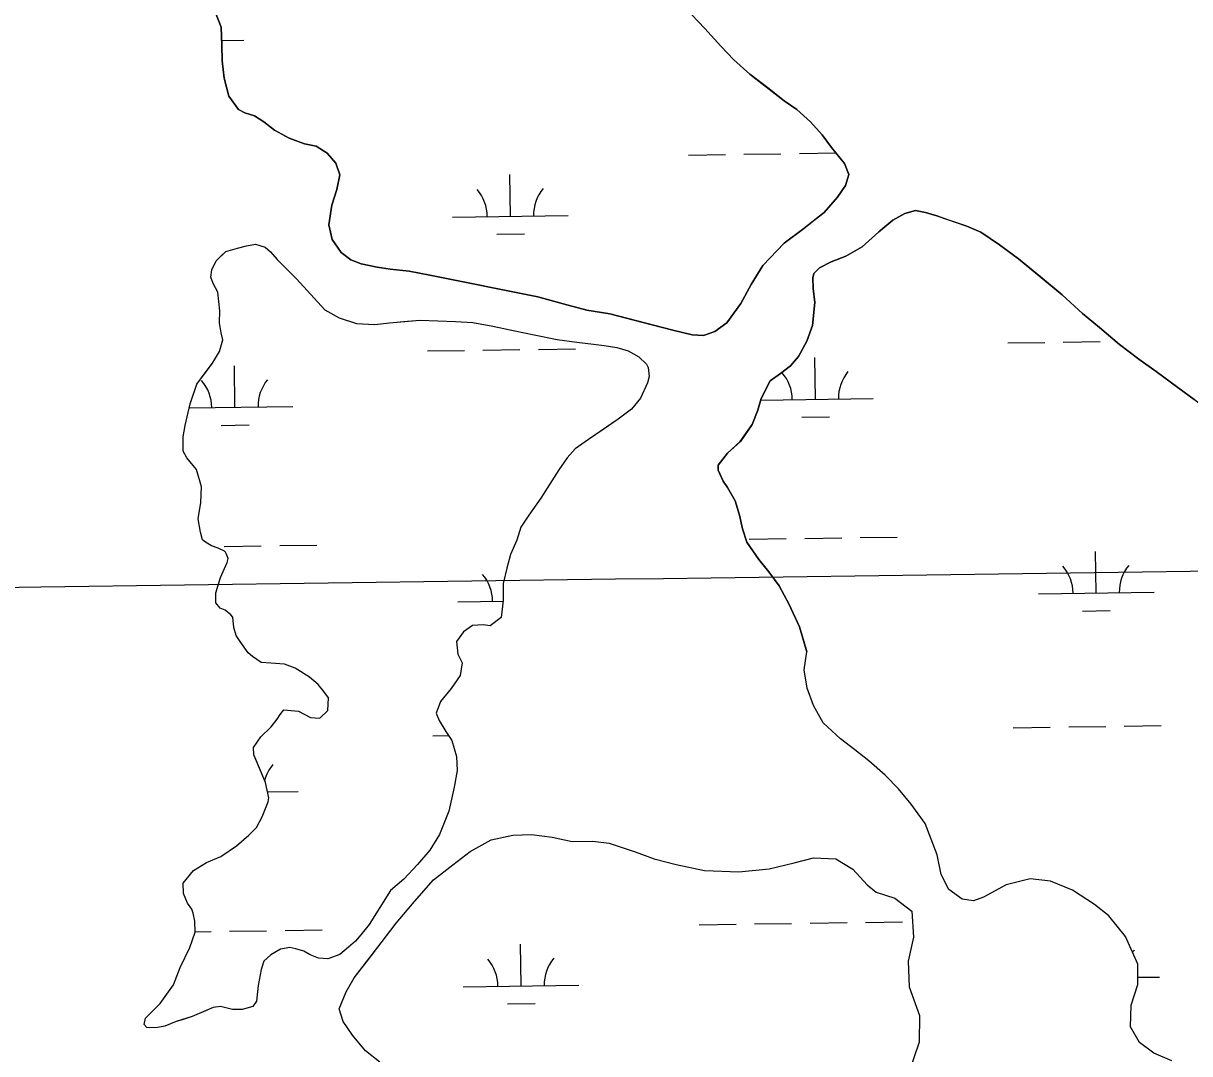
# Model space of a CAD drawing. Extents: x 3767014 to 3805179, y 361544 to 387384.
# Drawn here: x 3777201 to 3778209, y 372704 to 373595 of the extents above; entities that cross this region are included whole.
import ezdxf

# ---------------------------------------------------------------- set-up
doc = ezdxf.new("R2010")
doc.units = 0
for name, color, linetype in [('V-GRID-MAJR', 7, 'Continuous'), ('V-TOPO-SHOR', 7, 'Continuous'), ('V-WETL-SWMP', 7, 'Continuous')]:
    doc.layers.add(name, color=color, linetype=linetype)

msp = doc.modelspace()

# ---------------------------------------------------------------- linework, layer by layer
at = {"layer": 'V-GRID-MAJR'}
msp.add_spline([(3771169.95, 373025.6), (3773820.257, 373061.356), (3779120.863, 373133.445), (3784421.458, 373206.305), (3789722.043, 373279.937), (3795022.617, 373354.339), (3800323.181, 373429.512), (3802973.458, 373467.388)], degree=3, dxfattribs=at)
at = {"layer": 'V-TOPO-SHOR'}
msp.add_line((3777474.623, 372789.736), (3777464.02, 372785.966), dxfattribs=at)
for points in [[(3777366.306, 373605.85), (3777371.973, 373591.33), (3777372.551, 373575.703), (3777372.762, 373562.037), (3777374.519, 373547.177), (3777378.609, 373531.508), (3777387.048, 373520.074), (3777392.478, 373517.27), (3777400.639, 373514.429), (3777408.77, 373509.248), (3777418.047, 373502.098), (3777430.841, 373495.295), (3777444.052, 373490.437), (3777454.176, 373488.352), (3777463.468, 373482.374), (3777471.162, 373473.682), (3777474.543, 373463.487), (3777472.036, 373451.027), (3777467.564, 373437.42)], [(3777910.775, 373473.393), (3777899.634, 373487.203), (3777891.579, 373498.242), (3777881.575, 373509.303), (3777869.61, 373520.002), (3777858.779, 373527.561), (3777844.477, 373538.682), (3777829.017, 373550.597), (3777815.123, 373562.881), (3777803.956, 373574.741), (3777790.101, 373590.148), (3777773.156, 373607.939)], [(3777467.564, 373437.42), (3777464.997, 373420.277), (3777467.957, 373407.745), (3777475.614, 373396.321), (3777484.122, 373389.962), (3777493.059, 373386.722), (3777506.684, 373383.812), (3777517.985, 373382.102), (3777534.359, 373380.324), (3777552.275, 373376.968), (3777645.731, 373358.175), (3777667.514, 373352.033), (3777688.137, 373346.688), (3777708.005, 373343.305), (3777729.017, 373337.953), (3777743.415, 373334.25), (3777762.48, 373329.317), (3777779.214, 373325.192), (3777788.968, 373324.676), (3777798.772, 373328.059), (3777809.024, 373335.733), (3777821.345, 373352.361), (3777830.148, 373368.644), (3777840.127, 373385.301), (3777858.729, 373404.579), (3777875.683, 373417.241), (3777885.939, 373425.304), (3777893.433, 373431.063), (3777904.926, 373444.187), (3777911.697, 373454.251), (3777913.735, 373460.86), (3777914.558, 373463.973), (3777910.775, 373473.393)], [(3777972.33, 373432.636), (3777962.915, 373430.023), (3777952.679, 373424.295), (3777940.434, 373414.294), (3777926.193, 373401.193), (3777912.018, 373393.171), (3777899.448, 373388.256), (3777889.222, 373383.31), (3777884.467, 373378.291), (3777883.633, 373374.393), (3777883.908, 373365.402), (3777885.312, 373353.268), (3777883.097, 373333.366), (3777878.228, 373319.75), (3777871.022, 373306.557), (3777864.271, 373298.439), (3777855.588, 373291.91), (3777846.513, 373285.385), (3777838.89, 373270.242), (3777836.021, 373260.119), (3777831.17, 373247.677), (3777820.817, 373232.962), (3777809.741, 373222.946), (3777801.789, 373212.499)], [(3778282.074, 373210.897), (3778274.697, 373214.512), (3778260.783, 373226.419), (3778246.905, 373241.06), (3778231.064, 373254.946), (3778213.273, 373269.249), (3778198.949, 373279.597), (3778180.374, 373293.52), (3778165.272, 373304.268), (3778148.634, 373316.992), (3778131.24, 373331.68), (3778116.544, 373343.597), (3778099.171, 373359.846), (3778080.225, 373375.337), (3778061.279, 373390.826), (3778045.026, 373403.155), (3778028.752, 373413.92), (3778016.704, 373419.158), (3778001.141, 373424.442), (3777990.637, 373428.098), (3777980.905, 373430.961), (3777972.33, 373432.636)], [(3777350.92, 373282.673), (3777358.082, 373292.352), (3777364.447, 373300.868), (3777370.441, 373310.952), (3777373.31, 373321.076), (3777371.824, 373326.959), (3777370.374, 373335.577), (3777370.902, 373346.123), (3777369.159, 373362.173), (3777364.957, 373369.652), (3777363.075, 373375.151), (3777363.939, 373381.393), (3777367.558, 373389.161), (3777372.309, 373393.792), (3777375.872, 373397.261), (3777386.074, 373400.255), (3777393.915, 373402.107), (3777401.751, 373403.569)], [(3777401.751, 373403.569), (3777409.929, 373401.115), (3777414.565, 373397.146), (3777420.341, 373390.427), (3777428.056, 373382.507), (3777436.932, 373373.791), (3777461.594, 373346.891), (3777474.013, 373340.083), (3777488.801, 373335.199), (3777504.423, 373334.211), (3777517.34, 373335.606), (3777532.993, 373336.966), (3777543.95, 373337.994), (3777559.187, 373337.404), (3777574.422, 373336.814), (3777589.653, 373335.831), (3777606.811, 373332.872), (3777625.911, 373328.713), (3777642.674, 373325.366), (3777662.554, 373321.198), (3777679.333, 373319.023), (3777693.771, 373317.27), (3777703.135, 373315.976), (3777714.057, 373314.268), (3777723.791, 373311.407), (3777733.103, 373306.203), (3777739.665, 373299.862), (3777741.193, 373297.108), (3777741.873, 373289.28)], [(3777464.02, 372785.966), (3777456.209, 372786.459), (3777448.82, 372789.292), (3777443.391, 372792.491), (3777436.381, 372794.537), (3777431.316, 372795.776), (3777423.089, 372794.32), (3777414.815, 372789.347), (3777408.882, 372783.953), (3777406.441, 372776.557), (3777403.916, 372762.91), (3777402.564, 372749.247), (3777399.375, 372744.598), (3777389.961, 372741.985), (3777381.754, 372742.094), (3777371.234, 372744.578), (3777364.971, 372743.877), (3777356.322, 372740.083), (3777346.887, 372735.907), (3777338.253, 372733.283), (3777333.151, 372731.786), (3777323.327, 372727.614), (3777315.489, 372726.154), (3777307.678, 372726.648), (3777305.366, 372729.023), (3777306.609, 372734.479), (3777312.157, 372740.269), (3777319.282, 372747.212), (3777330.831, 372763.477), (3777336.498, 372778.255), (3777344.933, 372795.735), (3777349.406, 372808.965), (3777349.14, 372818.349), (3777347.667, 372825.404), (3777346.541, 372828.935), (3777342.699, 372834.067), (3777339.289, 372842.321), (3777339.017, 372851.313), (3777348.149, 372862.139), (3777359.183, 372869.031), (3777371.76, 372874.337), (3777385.17, 372883.543), (3777395.845, 372892.783), (3777402.574, 372899.339), (3777407.387, 372908.657), (3777412.636, 372921.488), (3777413.074, 372925.001), (3777410.121, 372938.329), (3777405.956, 372948.544), (3777400.272, 372962.301), (3777399.963, 372968.557), (3777406.341, 372977.855), (3777415.051, 372986.34), (3777420.218, 372992.916), (3777423.009, 372997.18), (3777426.186, 373001.047), (3777438.683, 373000.103), (3777449.162, 372994.491), (3777457.362, 372993.994), (3777464.094, 373000.549), (3777464.629, 373011.488), (3777460.793, 373017.009), (3777455.788, 373022.94), (3777448.445, 373029.289), (3777436.043, 373037.268), (3777426.704, 373040.518), (3777414.989, 373041.454), (3777406.398, 373041.956), (3777399.039, 373047.133), (3777395.171, 373050.312), (3777389.035, 373059.38), (3777384.814, 373065.301), (3777382.952, 373072.36), (3777381.898, 373081.363), (3777380.36, 373083.338), (3777375.332, 373087.313), (3777371.054, 373088.933), (3777367.205, 373093.674), (3777367.318, 373102.269), (3777371.402, 373115.505), (3777377.042, 373128.33), (3777377.867, 373131.838), (3777376.362, 373136.158), (3777375.596, 373137.339), (3777374.824, 373138.132), (3777369.389, 373140.94), (3777363.552, 373142.969), (3777358.514, 373146.162), (3777355.802, 373148.153), (3777353.936, 373154.821), (3777352.13, 373166.179), (3777354.268, 373180.222), (3777354.837, 373193.897), (3777350.733, 373208.802), (3777342.269, 373219.077), (3777339.215, 373224.588), (3777338.988, 373237.099), (3777340.68, 373246.848), (3777345.222, 373265.55), (3777350.92, 373282.673)], [(3777741.873, 373289.28), (3777740.627, 373283.824), (3777734.592, 373270.615), (3777726.648, 373260.946), (3777715.202, 373252.496), (3777702.975, 373244.058), (3777689.565, 373234.853), (3777678.125, 373226.796), (3777670.987, 373219.071), (3777663.815, 373208.612), (3777655.83, 373195.818), (3777648.25, 373184.191), (3777637.896, 373169.474), (3777631.115, 373159.009), (3777627.449, 373147.723), (3777622.206, 373135.283), (3777618.925, 373123.599), (3777615.624, 373110.355), (3777615.82, 373095.499), (3777614.067, 373081.058), (3777604.591, 373073.757), (3777598.349, 373074.619), (3777589.35, 373073.956), (3777581.463, 373068.588), (3777575.489, 373060.066), (3777576.517, 373049.109), (3777580.328, 373041.632), (3777578.622, 373030.71), (3777570.658, 373019.481), (3777561.522, 373008.264), (3777557.87, 372998.151), (3777560.524, 372991.862), (3777566.263, 372982.406), (3777571.241, 372974.523), (3777575.36, 372960.789), (3777575.985, 372948.663)], [(3777801.789, 373212.499), (3777801.734, 373208.2), (3777805.907, 373198.767), (3777809.743, 373193.243), (3777816.238, 373181.826), (3777819.981, 373169.272), (3777822.564, 373157.512), (3777826.324, 373146.129), (3777836.679, 373131.144), (3777845.526, 373120.476), (3777854.357, 373108.245), (3777863.133, 373092.107), (3777871.869, 373072.842), (3777875.613, 373060.287), (3777878.231, 373051.266)], [(3778193.762, 372697.638), (3778178.217, 372704.486), (3778165.831, 372713.637), (3778158.19, 372727.024), (3778158.827, 372745.776), (3778164.533, 372763.68), (3778164.373, 372781.27), (3778153.744, 372805.248), (3778139.516, 372823.02), (3778127.14, 372832.953), (3778108.151, 372845.319), (3778089.101, 372852.993), (3778071.543, 372855.176), (3778050.76, 372849.978), (3778031.081, 372839.294), (3778022.436, 372835.888), (3778012.69, 372837.58), (3778001.074, 372845.94), (3777994.6, 372858.922), (3777990.911, 372875.775), (3777980.714, 372902.876), (3777968.426, 372919.45), (3777957.658, 372932.879), (3777946.089, 372944.756), (3777931.79, 372957.058), (3777919.799, 372966.595), (3777907.419, 372976.137), (3777892.358, 372990.012), (3777883.955, 373004.975), (3777878.679, 373019.895), (3777876.15, 373035.56), (3777878.231, 373051.266)], [(3777575.985, 372948.663), (3777573.449, 372934.235), (3777568.88, 372913.579), (3777560.799, 372893.361), (3777552.412, 372879.789), (3777541.697, 372867.421), (3777529.804, 372854.678), (3777518.342, 372845.057)], [(3777474.064, 372742.628), (3777480.12, 372757.4), (3777486.921, 372769.426), (3777498.052, 372783.742), (3777510.375, 372799.604), (3777523.103, 372816.633), (3777538.985, 372835.575), (3777555.644, 372854.117), (3777572.229, 372867.188), (3777587.23, 372878.716), (3777605.339, 372888.64), (3777624.152, 372892.693)], [(3777624.152, 372892.693), (3777640.181, 372893.265), (3777658.132, 372891.075), (3777675.28, 372887.334), (3777693.259, 372887.489), (3777707.304, 372885.74), (3777729.877, 372878.411), (3777746.212, 372872.334), (3777765.298, 372867.394), (3777789.853, 372862.383), (3777819.541, 372861.214), (3777845.757, 372863.606), (3777867.321, 372868.795), (3777884.184, 372873.264), (3777903.323, 372872.232), (3777918.058, 372863.44), (3777930.389, 372849.99), (3777938.12, 372843.636), (3777954.465, 372838.341), (3777969.172, 372827.206), (3777970.438, 372804.523), (3777965.869, 372783.869), (3777966.749, 372761.58), (3777975.805, 372736.838)], [(3777518.342, 372845.057), (3777499.975, 372815.592), (3777492.824, 372806.696), (3777488.064, 372801.287), (3777482.129, 372795.891), (3777474.623, 372789.736)], [(3777509.023, 372696.444), (3777496.647, 372706.377), (3777485.49, 372719.809), (3777477.439, 372731.641), (3777474.064, 372742.628)], [(3777975.805, 372736.838), (3777975.502, 372713.784), (3777966.565, 372687.715)]]:
    msp.add_lwpolyline(points, dxfattribs=at)
at = {"layer": 'V-WETL-SWMP'}
for p, q in [((3777372.402, 373579.713), (3777391.418, 373579.977)), ((3777871.889, 373482.001), (3777903.477, 373482.44)), ((3777775.898, 373480.668), (3777807.895, 373481.112)), ((3777823.894, 373481.334), (3777855.891, 373481.779)), ((3777622.026, 373427.783), (3777621.526, 373463.78)), ((3777572.031, 373427.089), (3777672.021, 373428.478)), ((3777610.242, 373412.187), (3777634.239, 373412.52)), ((3777550.228, 373311.343), (3777582.225, 373311.787)), ((3777598.224, 373312.01), (3777630.221, 373312.454)), ((3777646.219, 373312.676), (3777678.216, 373313.121)), ((3778052.088, 373318.314), (3778084.085, 373318.759)), ((3778100.083, 373318.981), (3778132.08, 373319.425)), ((3777885.685, 373269.568), (3777885.185, 373305.565)), ((3777383.825, 373262.597), (3777383.325, 373298.593)), ((3777838.513, 373268.913), (3777935.68, 373270.263)), ((3777344.372, 373262.049), (3777433.821, 373263.291)), ((3777873.901, 373253.972), (3777897.898, 373254.305)), ((3777372.041, 373247.001), (3777396.039, 373247.334)), ((3777828.515, 373148.691), (3777860.511, 373149.136)), ((3777876.51, 373149.358), (3777908.507, 373149.803)), ((3777924.505, 373150.025), (3777956.502, 373150.469)), ((3777374.65, 373142.387), (3777406.647, 373142.831)), ((3777422.646, 373143.053), (3777454.643, 373143.498)), ((3778128.506, 373102.112), (3778128.006, 373138.108)), ((3778078.511, 373101.417), (3778178.502, 373102.806)), ((3777576.652, 373094.446), (3777615.759, 373094.989)), ((3778116.722, 373086.516), (3778140.72, 373086.849)), ((3777554.849, 372978.7), (3777568.483, 372978.889)), ((3778056.709, 372985.671), (3778088.706, 372986.116)), ((3778104.704, 372986.338), (3778136.701, 372986.783)), ((3778152.7, 372987.005), (3778184.697, 372987.449)), ((3777411.904, 372930.28), (3777438.441, 372930.648)), ((3777833.135, 372816.049), (3777865.132, 372816.493)), ((3777881.131, 372816.715), (3777913.128, 372817.16)), ((3777929.126, 372817.382), (3777961.123, 372817.826)), ((3777349.397, 372809.329), (3777363.273, 372809.522)), ((3777379.271, 372809.744), (3777411.268, 372810.188)), ((3777427.266, 372810.411), (3777459.263, 372810.855)), ((3777785.14, 372815.382), (3777817.137, 372815.826)), ((3777631.268, 372762.497), (3777630.768, 372798.494)), ((3778164.476, 372769.904), (3778183.122, 372770.163)), ((3777581.273, 372761.803), (3777681.263, 372763.192)), ((3777619.483, 372746.901), (3777643.481, 372747.235))]:
    msp.add_line(p, q, dxfattribs=at)
for points in [[(3777911.696, 373454.25), (3777904.927, 373444.187), (3777893.433, 373431.064), (3777875.683, 373417.241), (3777858.729, 373404.579), (3777840.127, 373385.301), (3777830.148, 373368.644), (3777821.346, 373352.361), (3777809.025, 373335.734), (3777798.773, 373328.06), (3777788.968, 373324.675), (3777779.214, 373325.193), (3777762.48, 373329.316), (3777708.004, 373343.304), (3777688.137, 373346.687), (3777667.514, 373352.033), (3777645.731, 373358.175), (3777552.275, 373376.967), (3777534.36, 373380.325), (3777517.985, 373382.102), (3777506.685, 373383.811), (3777493.059, 373386.723), (3777484.121, 373389.963), (3777475.615, 373396.321), (3777467.956, 373407.744), (3777464.997, 373420.276), (3777467.564, 373437.421), (3777472.037, 373451.027), (3777474.543, 373463.488), (3777471.162, 373473.683), (3777463.468, 373482.374), (3777454.176, 373488.352), (3777444.052, 373490.436), (3777430.841, 373495.294), (3777418.046, 373502.099), (3777408.77, 373509.248), (3777400.639, 373514.43), (3777392.477, 373517.27), (3777387.048, 373520.074), (3777378.608, 373531.507), (3777374.519, 373547.177), (3777372.761, 373562.037), (3777372.55, 373575.704), (3777371.974, 373591.329), (3777366.307, 373605.849)], [(3777773.156, 373607.939), (3777790.102, 373590.148), (3777803.956, 373574.74), (3777815.123, 373562.881), (3777829.017, 373550.596), (3777858.778, 373527.562), (3777869.611, 373520.002), (3777881.574, 373509.304), (3777891.58, 373498.241), (3777899.634, 373487.203), (3777910.776, 373473.393), (3777914.557, 373463.973), (3777913.735, 373460.86), (3777911.696, 373454.25)], [(3777863.133, 373092.107), (3777854.356, 373108.245), (3777845.527, 373120.475), (3777836.678, 373131.143), (3777826.323, 373146.13), (3777822.563, 373157.512), (3777819.982, 373169.271), (3777816.238, 373181.825), (3777809.744, 373193.244), (3777805.908, 373198.766), (3777801.733, 373208.2), (3777801.789, 373212.498), (3777809.742, 373222.946), (3777820.816, 373232.962), (3777831.17, 373247.677), (3777836.022, 373260.119), (3777838.89, 373270.243), (3777846.514, 373285.385), (3777855.588, 373291.91), (3777864.272, 373298.44), (3777871.022, 373306.558), (3777878.229, 373319.751), (3777883.097, 373333.366), (3777885.312, 373353.268), (3777883.907, 373365.402), (3777883.634, 373374.394), (3777884.467, 373378.291), (3777889.222, 373383.31), (3777899.448, 373388.256), (3777912.019, 373393.172), (3777926.193, 373401.194), (3777940.434, 373414.295), (3777952.68, 373424.295), (3777962.916, 373430.024), (3777972.329, 373432.636)], [(3777972.329, 373432.636), (3777980.905, 373430.96), (3777990.638, 373428.097), (3778016.705, 373419.158), (3778028.752, 373413.92), (3778045.025, 373403.155), (3778061.278, 373390.827), (3778099.171, 373359.847), (3778116.545, 373343.597), (3778131.24, 373331.68), (3778148.634, 373316.992), (3778165.272, 373304.268), (3778180.373, 373293.519), (3778198.95, 373279.597), (3778213.274, 373269.248)], [(3777352.13, 373166.18), (3777354.268, 373180.223), (3777354.838, 373193.896), (3777350.734, 373208.803), (3777342.269, 373219.076), (3777339.215, 373224.588), (3777338.988, 373237.099), (3777340.679, 373246.848), (3777345.223, 373265.551), (3777350.92, 373282.674), (3777364.447, 373300.868), (3777370.442, 373310.952), (3777373.311, 373321.076), (3777371.824, 373326.959), (3777370.374, 373335.577), (3777370.903, 373346.123), (3777369.159, 373362.172), (3777364.957, 373369.653), (3777363.075, 373375.15), (3777363.938, 373381.393), (3777367.558, 373389.162), (3777375.872, 373397.262), (3777386.074, 373400.255), (3777393.915, 373402.107), (3777401.752, 373403.568), (3777409.928, 373401.115), (3777414.566, 373397.146), (3777420.341, 373390.426), (3777428.055, 373382.507), (3777436.931, 373373.792), (3777461.594, 373346.89), (3777474.012, 373340.083), (3777488.801, 373335.199), (3777504.423, 373334.212), (3777517.34, 373335.607), (3777543.95, 373337.994), (3777574.422, 373336.814), (3777589.653, 373335.832), (3777606.812, 373332.872), (3777625.91, 373328.713), (3777642.674, 373325.366), (3777662.553, 373321.198), (3777679.332, 373319.023), (3777693.771, 373317.271), (3777703.135, 373315.976), (3777714.057, 373314.269), (3777723.791, 373311.406), (3777733.103, 373306.202), (3777739.665, 373299.863), (3777741.192, 373297.107), (3777741.872, 373289.28), (3777740.628, 373283.825), (3777734.592, 373270.614), (3777726.648, 373260.947), (3777715.202, 373252.497), (3777689.565, 373234.853), (3777678.124, 373226.795), (3777670.987, 373219.071), (3777663.815, 373208.612), (3777655.83, 373195.818), (3777648.251, 373184.191), (3777637.896, 373169.474), (3777631.114, 373159.009), (3777627.449, 373147.722), (3777622.205, 373135.283), (3777618.925, 373123.6), (3777615.624, 373110.354), (3777615.821, 373095.498), (3777614.068, 373081.059), (3777604.592, 373073.757), (3777598.349, 373074.62), (3777589.35, 373073.956), (3777581.463, 373068.588), (3777575.488, 373060.067), (3777576.517, 373049.109), (3777580.328, 373041.633), (3777578.622, 373030.711), (3777570.657, 373019.48), (3777561.521, 373008.265), (3777557.87, 372998.15), (3777560.524, 372991.861), (3777566.263, 372982.405), (3777571.241, 372974.523), (3777575.361, 372960.789), (3777575.984, 372948.664)], [(3777575.984, 372948.664), (3777573.45, 372934.235), (3777568.88, 372913.579), (3777560.798, 372893.36), (3777552.412, 372879.789), (3777541.696, 372867.422), (3777529.804, 372854.679), (3777518.342, 372845.057), (3777499.976, 372815.592), (3777492.824, 372806.695), (3777488.063, 372801.286), (3777482.129, 372795.891), (3777474.623, 372789.736), (3777464.02, 372785.966), (3777456.209, 372786.459), (3777448.82, 372789.292), (3777443.39, 372792.49), (3777436.381, 372794.536), (3777431.316, 372795.775), (3777423.089, 372794.32), (3777414.815, 372789.347), (3777408.882, 372783.952), (3777406.44, 372776.558), (3777403.916, 372762.91), (3777402.564, 372749.248), (3777399.376, 372744.599), (3777389.961, 372741.986), (3777381.755, 372742.094), (3777371.234, 372744.577), (3777364.971, 372743.877), (3777346.887, 372735.906), (3777333.152, 372731.786), (3777323.326, 372727.615), (3777315.49, 372726.154), (3777307.679, 372726.648), (3777305.365, 372729.023), (3777306.609, 372734.479), (3777312.157, 372740.269), (3777319.283, 372747.212), (3777330.831, 372763.477), (3777336.497, 372778.255), (3777344.934, 372795.734), (3777349.407, 372808.965), (3777349.139, 372818.349), (3777347.668, 372825.404), (3777346.541, 372828.936), (3777342.7, 372834.068), (3777339.29, 372842.321), (3777339.017, 372851.314), (3777348.149, 372862.139), (3777359.183, 372869.03), (3777371.76, 372874.337), (3777385.17, 372883.543), (3777395.845, 372892.784), (3777402.575, 372899.34), (3777407.388, 372908.658), (3777412.637, 372921.488), (3777413.074, 372925), (3777410.121, 372938.328), (3777400.273, 372962.3), (3777399.964, 372968.558), (3777406.34, 372977.855), (3777415.05, 372986.34), (3777420.217, 372992.917), (3777423.009, 372997.18), (3777426.186, 373001.047), (3777438.682, 373000.102), (3777449.162, 372994.492), (3777457.363, 372993.994), (3777464.094, 373000.55), (3777464.628, 373011.488), (3777460.792, 373017.01), (3777455.788, 373022.939), (3777448.445, 373029.289), (3777436.042, 373037.268), (3777426.703, 373040.518), (3777414.99, 373041.453), (3777406.397, 373041.956), (3777399.039, 373047.134), (3777395.171, 373050.311), (3777389.036, 373059.381), (3777384.814, 373065.3), (3777382.953, 373072.36), (3777381.898, 373081.363), (3777380.36, 373083.338), (3777375.331, 373087.312), (3777371.053, 373088.932), (3777367.206, 373093.673), (3777367.319, 373102.27), (3777371.401, 373115.506), (3777377.041, 373128.331), (3777377.868, 373131.838), (3777376.362, 373136.157), (3777375.595, 373137.34), (3777374.824, 373138.132), (3777369.389, 373140.939), (3777363.552, 373142.97), (3777358.513, 373146.162), (3777355.803, 373148.152), (3777353.936, 373154.821), (3777352.13, 373166.18)], [(3778193.762, 372697.638), (3778178.218, 372704.486), (3778165.832, 372713.637), (3778158.191, 372727.025), (3778158.827, 372745.776), (3778164.533, 372763.679), (3778164.373, 372781.269), (3778153.744, 372805.248), (3778139.516, 372823.021), (3778127.14, 372832.954), (3778108.151, 372845.318), (3778089.101, 372852.993), (3778071.543, 372855.177), (3778050.761, 372849.978), (3778031.08, 372839.293), (3778022.437, 372835.888), (3778012.689, 372837.579), (3778001.074, 372845.939), (3777994.6, 372858.921), (3777990.912, 372875.774), (3777980.715, 372902.875), (3777968.426, 372919.45), (3777957.658, 372932.879), (3777946.089, 372944.755), (3777931.79, 372957.058), (3777919.799, 372966.595), (3777907.418, 372976.137), (3777892.358, 372990.013), (3777883.955, 373004.974), (3777878.679, 373019.894), (3777876.149, 373035.56), (3777878.23, 373051.265), (3777871.869, 373072.842), (3777863.133, 373092.107)], [(3777509.024, 372696.444), (3777496.648, 372706.376), (3777485.49, 372719.81), (3777477.438, 372731.641), (3777474.064, 372742.628), (3777480.12, 372757.4), (3777486.921, 372769.426), (3777510.375, 372799.603), (3777523.104, 372816.633), (3777538.985, 372835.575), (3777555.643, 372854.117), (3777572.228, 372867.187), (3777587.231, 372878.716), (3777605.339, 372888.64)], [(3777605.339, 372888.64), (3777624.151, 372892.693), (3777640.182, 372893.264), (3777658.132, 372891.075), (3777675.279, 372887.333), (3777693.259, 372887.489), (3777707.305, 372885.741), (3777729.877, 372878.411), (3777746.212, 372872.335), (3777765.298, 372867.395), (3777789.854, 372862.383), (3777819.541, 372861.213), (3777845.758, 372863.605), (3777867.321, 372868.795), (3777884.185, 372873.264), (3777903.322, 372872.231), (3777918.058, 372863.44), (3777930.388, 372849.991), (3777938.121, 372843.636), (3777954.466, 372838.342), (3777969.172, 372827.206), (3777970.438, 372804.522), (3777965.869, 372783.868), (3777966.749, 372761.58), (3777975.805, 372736.839), (3777975.503, 372713.785), (3777966.564, 372687.716)]]:
    msp.add_lwpolyline(points, dxfattribs=at)
for centre, start, end in [((3777677.257, 373429.025), 140.024034, 181.567693), ((3777566.782, 373427.491), 0.024037, 41.567696), ((3777830.441, 373269.276), 0.024037, 41.567696), ((3777940.916, 373270.81), 140.024034, 181.567693), ((3777328.581, 373262.304), 0.024037, 41.567696), ((3777439.057, 373263.839), 140.024034, 181.567693), ((3778073.262, 373101.819), 0.024037, 41.567696), ((3778183.737, 373103.354), 140.024034, 181.567693), ((3777571.403, 373094.848), 0.024037, 41.567696), ((3777443.677, 372931.196), 140.024034, 165.822727), ((3777686.499, 372763.74), 140.024034, 181.567693), ((3778188.358, 372770.711), 140.024034, 143.954752), ((3777576.023, 372762.205), 0.024037, 41.567696)]:
    msp.add_arc(centre, 35.246, start, end, dxfattribs=at)

doc.saveas('drawing.dxf')
